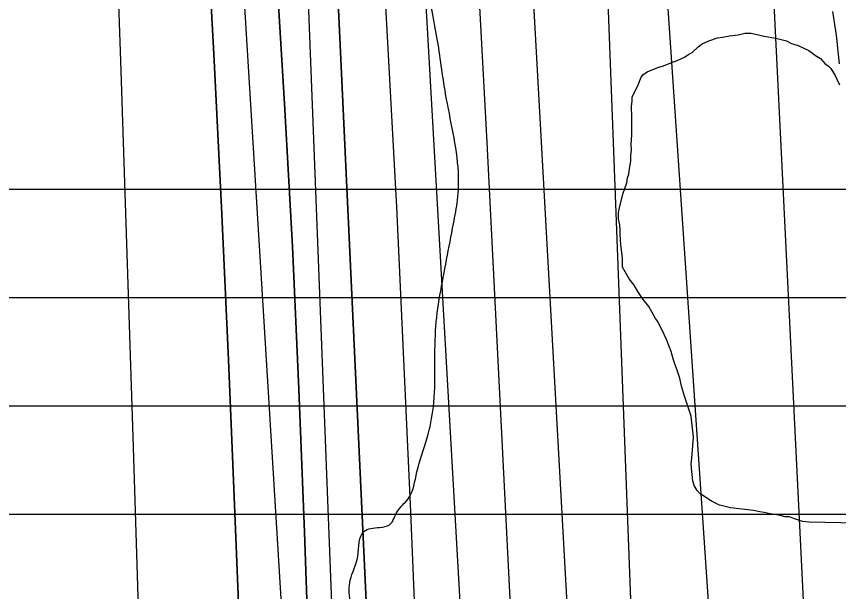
# Model space of a CAD drawing. Extents: x 3313447 to 3351316, y 703786 to 729172.
# Drawn here: x 3324862.5 to 3325332.9, y 724687.4 to 725016.3 of the extents above; entities that cross this region are included whole.
import ezdxf

# ---------------------------------------------------------------- set-up
doc = ezdxf.new("R2010")
doc.units = 0
for name, color, linetype in [('V-RIVR-EDGE', 7, 'Continuous'), ('V-ROAD-CNTR', 7, 'Continuous'), ('V-SITE-VEGE', 7, 'Continuous'), ('V-TOPO-DPTH', 7, 'Continuous'), ('V-TOPO-MAJR', 7, 'Continuous'), ('V-TOPO-MINR', 7, 'Continuous'), ('V-TOPO-WATR', 7, 'Continuous'), ('V-UTIL-LINE', 7, 'Continuous')]:
    doc.layers.add(name, color=color, linetype=linetype)

msp = doc.modelspace()

# ---------------------------------------------------------------- linework, layer by layer
at = {"layer": 'V-RIVR-EDGE'}
msp.add_spline([(3325128.87, 723979.74), (3325130.86, 724002.62), (3325129.36, 724023.95), (3325130.2, 724049.16), (3325132.57, 724063.89), (3325132.59, 724075.13), (3325133.05, 724103.44), (3325133.48, 724121.67), (3325133.91, 724137.18), (3325133.21, 724168.98), (3325130.96, 724198.07), (3325127.51, 724215.53), (3325123.67, 724232.22), (3325122.55, 724248.12), (3325122.61, 724270.61), (3325119.95, 724295.82), (3325118.07, 724318.71), (3325113.49, 724348.19), (3325109.62, 724353.24), (3325108.47, 724357.13), (3325113.52, 724362.15), (3325113.54, 724367.58), (3325107.79, 724394.74), (3325101.65, 724423.46), (3325093.21, 724459.16), (3325088.22, 724479.72), (3325085.57, 724505.32), (3325081.83, 724561.56), (3325078.43, 724596.09), (3325065.73, 724636.45), (3325059.19, 724658.57), (3325056.89, 724670.99), (3325053.43, 724682.24), (3325053.46, 724693.87), (3325057.76, 724707.44), (3325061.28, 724721.78), (3325070.21, 724724.08), (3325076.03, 724725.62), (3325080.31, 724732.98), (3325086.54, 724740.33), (3325091.62, 724755.83), (3325097.48, 724775.2), (3325101.02, 724793.03), (3325102.29, 724836.47), (3325108.59, 724877.17), (3325112.52, 724897.71), (3325114.88, 724911.28), (3325115.31, 724927.18), (3325108.05, 724971.79), (3325103.09, 725004.38), (3325096.97, 725038.52), (3325094.7, 725060.63), (3325092.8, 725076.15), (3325091.36, 725123.08), (3325085.2, 725138.22), (3325079.8, 725152.58), (3325077.53, 725173.14), (3325077.94, 725185.16), (3325081.46, 725196.01), (3325081.87, 725202.99), (3325081.52, 725221.6), (3325081.56, 725235.18), (3325076.93, 725247.6), (3325076.95, 725255.74), (3325073.9, 725274.36), (3325073.56, 725294.14), (3325072.8, 725300.35), (3325066.61, 725305.02), (3325061.57, 725307.36), (3325056.93, 725312.41), (3325056.16, 725315.52), (3325058.89, 725319.77), (3325063.16, 725321.7), (3325064.33, 725325.97), (3325062.41, 725333.34), (3325051.96, 725343.45), (3325044.62, 725354.32), (3325040.39, 725367.91), (3325037.73, 725388.47), (3325034.69, 725415.23), (3325032.81, 725437.34), (3325028.98, 725457.52), (3325022.42, 725471.88), (3325019.34, 725480.81), (3325019.76, 725495.16), (3325021.34, 725506.4), (3325027.58, 725521.51), (3325028.39, 725531.59), (3325027.65, 725549.82), (3325028.07, 725560.68), (3325030.05, 725576.96), (3325030.08, 725587.82), (3325026.6, 725594.81), (3325021.19, 725600.64), (3325015.79, 725611.9), (3325011.95, 725627.42), (3325013.54, 725643.31), (3325023.68, 725668.5), (3325024.5, 725685.17), (3325023.37, 725697.2), (3325016.8, 725707.68), (3324999.38, 725722.07), (3324999.41, 725730.99), (3325002.15, 725743.01), (3325009.93, 725753.85), (3325016.55, 725764.3), (3325016.96, 725772.06), (3325016.99, 725783.3), (3325013.15, 725802.31), (3325012.8, 725817.05), (3325005.46, 725827.93), (3325004.7, 725833.75), (3325008.98, 725840.72), (3325012.11, 725849.63), (3325012.14, 725863.2), (3325003.65, 725879.9), (3324999.04, 725896.59), (3325000.61, 725905.5), (3325006.06, 725911.31), (3325008.78, 725917.12), (3325006.12, 725937.29), (3325004.99, 725950.09), (3325001.13, 725959.4), (3325001.15, 725965.22), (3325001.18, 725978.41), (3325005.09, 725992.36), (3325004.34, 726001.28), (3324992.73, 726012.55), (3324990.42, 726019.15), (3324986.56, 726026.14), (3324982.31, 726030.03), (3324979.62, 726042.84), (3324975.01, 726059.13), (3324969.23, 726074.27), (3324966.94, 726089.4), (3324966.61, 726112.67), (3324968.99, 726135.55), (3324970.94, 726137.48), (3324975.98, 726139.02), (3324973.68, 726149.88), (3324968.29, 726163.86), (3324967.16, 726178.6), (3324967.18, 726188.29), (3324970.31, 726198.76), (3324976.55, 726212.7), (3324976.18, 726217.74), (3324970.77, 726224.74), (3324957.61, 726236.79), (3324946.4, 726251.17), (3324941.4, 726267.47), (3324940.65, 726280.27), (3324944.57, 726295.38), (3324950.04, 726310.49), (3324952.41, 726330.26), (3324947.44, 726358.2), (3324938.56, 726373.35), (3324932.39, 726388.48), (3324925.06, 726405.57), (3324920.86, 726429.23), (3324918.6, 726458.32), (3324919.04, 726480.04), (3324922.18, 726492.83), (3324928.02, 726504.45), (3324929.21, 726515.3), (3324925.75, 726525.4), (3324920.34, 726533.17), (3324911.44, 726540.94), (3324898.65, 726546.4), (3324898.27, 726549.51), (3324904.11, 726556.86), (3324904.12, 726561.51), (3324900.3, 726584.79), (3324894.17, 726616.61), (3324886.87, 726644.55), (3324883.07, 726672.48), (3324880.42, 726698.86), (3324875.46, 726733.38), (3324872.42, 726758.21), (3324873.62, 726772.56), (3324869.79, 726791.95), (3324865.97, 726817.17), (3324860.21, 726840.84), (3324856.37, 726855.2), (3324854.85, 726866.45), (3324854.86, 726869.94), (3324856.45, 726886.22), (3324861.93, 726906.38), (3324860.41, 726921.12), (3324853.87, 726943.24), (3324847.71, 726958.38), (3324847.71, 726960.32), (3324853.93, 726966.12), (3324853.94, 726970.77), (3324846.22, 726982.81), (3324842.36, 726990.97), (3324841.61, 727000.66), (3324840.46, 727006.09), (3324839.31, 727011.91), (3324833.89, 727017.36), (3324828.47, 727018.53), (3324827.31, 727023.58), (3324828.12, 727034.05), (3324830.45, 727038.31), (3324835.16, 727060.79), (3324840.61, 727066.2), (3324842.18, 727073.96), (3324840.66, 727089.47), (3324833.35, 727110.43), (3324827.58, 727129.45), (3324826.81, 727134.88), (3324828.77, 727139.92), (3324829.55, 727143.4), (3324829.57, 727149.61), (3324828.44, 727167.06), (3324824.98, 727178.32), (3324821.51, 727187.25), (3324811.84, 727196.19), (3324806.43, 727205.12), (3324802.59, 727217.93), (3324797.62, 727246.64), (3324789.21, 727297.46), (3324787.34, 727325.78), (3324787.03, 727354.86), (3324786.03, 727361.49)], degree=3, dxfattribs=at)
at = {"layer": 'V-ROAD-CNTR'}
msp.add_lwpolyline([(3325333.35, 724989.18), (3325332.85, 724994.61), (3325332.28, 725000.02), (3325331.8, 725004.04), (3325331.3, 725007.96), (3325330.76, 725011.75), (3325330.21, 725015.44), (3325329.65, 725019.02)], dxfattribs=at)
at = {"layer": 'V-SITE-VEGE'}
msp.add_lwpolyline([(3325343.05, 724726.45), (3325316.08, 724727.07), (3325312.18, 724727.46), (3325307.58, 724728.92), (3325304.75, 724730.01), (3325302.27, 724730.04), (3325298.72, 724731.13), (3325293.76, 724731.89), (3325290.22, 724732.63), (3325287.74, 724733.01), (3325284.2, 724733.76), (3325271.08, 724735.3), (3325267.89, 724736.04), (3325264.7, 724736.78), (3325260.46, 724738.95), (3325258.7, 724740.03), (3325255.52, 724742.19), (3325253.76, 724743.27), (3325252, 724745.06), (3325250.25, 724747.92), (3325249.57, 724750.77), (3325248.91, 724756.1), (3325248.6, 724760.36), (3325248.98, 724763.55), (3325249.8, 724775.61), (3325248.5, 724787.69), (3325244.7, 724799.09), (3325242.98, 724804.78), (3325241.96, 724809.41), (3325240.58, 724814.03), (3325239.54, 724816.53), (3325238.16, 724820.45), (3325237.13, 724824.72), (3325234.36, 724831.48), (3325231.92, 724836.83), (3325230.53, 724839.33), (3325229.49, 724841.83), (3325228.08, 724843.61), (3325224.24, 724850.39), (3325221.09, 724854.33), (3325217.93, 724858.97), (3325215.84, 724862.54), (3325213.03, 724866.12), (3325209.19, 724872.9), (3325209.24, 724878.22), (3325208.25, 724885.69), (3325207.95, 724891.72), (3325207.98, 724894.21), (3325207.65, 724897.05), (3325206.97, 724900.61), (3325207, 724903.8), (3325207.38, 724906.28), (3325209.59, 724915.14), (3325211.78, 724921.15), (3325212.16, 724923.98), (3325212.89, 724926.11), (3325213.27, 724929.3), (3325214.02, 724933.55), (3325214.06, 724936.75), (3325214.44, 724939.94), (3325214.12, 724943.14), (3325214.52, 724948.46), (3325214.62, 724958.75), (3325214.32, 724964.79), (3325214.71, 724967.98), (3325214.72, 724970.11), (3325218.34, 724977.53), (3325219.8, 724981.07), (3325220.88, 724982.83), (3325223.38, 724984.58), (3325229.44, 724987.01), (3325232.64, 724988.04), (3325236.92, 724989.78), (3325240.48, 724991.16), (3325244.76, 724992.9), (3325247.26, 724994.65), (3325249.04, 724995.7), (3325252.62, 724998.86), (3325254.77, 725000.61), (3325258.69, 725002.35), (3325263.68, 725004.08), (3325266.52, 725004.41), (3325270.43, 725005.08), (3325275.41, 725005.74), (3325279.32, 725006.77), (3325282.87, 725006.73), (3325290.31, 725004.89), (3325297.04, 725003.76), (3325303.06, 725002.28), (3325305.88, 725000.84), (3325309.78, 724999.74), (3325315.79, 724996.84), (3325319.67, 724993.96), (3325322.49, 724992.16), (3325324.94, 724989.3), (3325327.06, 724987.86), (3325328.47, 724986.43), (3325330.91, 724982.5), (3325331.96, 724980.36), (3325333.35, 724977.15)], dxfattribs=at)
at = {"layer": 'V-TOPO-DPTH'}
for points in [[(3325116.62, 724677.97), (3325077.58, 725361.22), (3325076.13, 725385.02), (3325074.55, 725408.8), (3325072.79, 725432.58), (3325070.91, 725456.34), (3325061.14, 725574.1), (3325054.02, 725656.71), (3325046.55, 725739.29), (3325038.57, 725821.83), (3325030.23, 725904.33), (3325002.74, 726168.09), (3325001.39, 726180.49), (3324999.97, 726192.87), (3324998.44, 726205.25), (3324996.84, 726217.61), (3324984.12, 726312.52), (3324975.68, 726372.26), (3324966.67, 726431.92), (3324956.81, 726491.44), (3324946.38, 726550.87), (3324899.37, 726807.96), (3324890.83, 726854.79), (3324882.32, 726901.62)], [(3324991.35, 724633.63), (3324987.45, 724732.34), (3324983.78, 724819.82), (3324979.82, 724907.28), (3324975.42, 724994.72), (3324970.72, 725082.14), (3324954, 725379.73), (3324953.27, 725392.38), (3324952.52, 725405.03), (3324951.72, 725417.68), (3324950.9, 725430.32), (3324945.98, 725504.34), (3324942.61, 725553.99), (3324939.13, 725603.62), (3324935.49, 725653.25), (3324931.76, 725702.87), (3324895.59, 726173.04)], [(3324895.59, 726173.04), (3324931.76, 725702.87), (3324935.49, 725653.25), (3324939.13, 725603.62), (3324942.61, 725553.99), (3324945.98, 725504.34), (3324950.9, 725430.32), (3324951.72, 725417.68), (3324952.52, 725405.03), (3324953.27, 725392.38), (3324954, 725379.73), (3324970.72, 725082.14), (3324975.42, 724994.72), (3324979.82, 724907.28), (3324983.78, 724819.82), (3324987.45, 724732.34), (3324991.35, 724633.63)], [(3324935.58, 724574.79), (3324929.27, 724775.82), (3324925.9, 724880.47), (3324922.4, 724985.11), (3324918.73, 725089.74), (3324914.94, 725194.37), (3324910.14, 725323.76), (3324908.59, 725363.69), (3324906.94, 725403.62), (3324905.14, 725443.54), (3324903.25, 725483.45), (3324872.94, 726098.1)], [(3324935.58, 724574.79), (3324929.27, 724775.82), (3324925.9, 724880.47), (3324922.4, 724985.11), (3324918.73, 725089.74), (3324914.94, 725194.37), (3324910.14, 725323.76), (3324908.59, 725363.69), (3324906.94, 725403.62), (3324905.14, 725443.54), (3324903.25, 725483.45), (3324872.94, 726098.1)], [(3325066.05, 724608.53), (3325030.34, 725371.27), (3325030.04, 725377.29), (3325029.73, 725383.31), (3325029.38, 725389.33), (3325029.02, 725395.35), (3325028.33, 725406.32), (3325028.3, 725406.85), (3325028.18, 725408.44), (3325027.81, 725412.99), (3325027.48, 725416.73), (3325027.31, 725418.6), (3325026.02, 725432.33), (3325025.21, 725441.07), (3325024.42, 725449.8), (3325023.64, 725458.54), (3325022.87, 725467.28), (3324973.42, 726035.26)], [(3324973.42, 726035.26), (3325022.87, 725467.28), (3325023.64, 725458.54), (3325024.42, 725449.8), (3325025.21, 725441.07), (3325026.02, 725432.33), (3325027.31, 725418.6), (3325027.48, 725416.73), (3325027.81, 725412.99), (3325028.18, 725408.44), (3325028.3, 725406.85), (3325028.33, 725406.32), (3325029.02, 725395.35), (3325029.38, 725389.33), (3325029.73, 725383.31), (3325030.04, 725377.29), (3325030.34, 725371.27), (3325066.05, 724608.53)], [(3324938.28, 726022.61), (3324946.15, 725937.88), (3324953.64, 725853.12), (3324960.57, 725768.31), (3324967.12, 725683.46), (3324983.16, 725466.34), (3324985.34, 725436.23), (3324987.47, 725406.11), (3324989.53, 725375.99), (3324991.53, 725345.87), (3325010.94, 725047.99), (3325015.88, 724966.36), (3325020.33, 724884.7), (3325024.04, 724803.01), (3325027.25, 724721.29), (3325032.41, 724572.69)], [(3324938.28, 726022.61), (3324946.15, 725937.88), (3324953.64, 725853.12), (3324960.57, 725768.31), (3324967.12, 725683.46), (3324983.16, 725466.34), (3324985.34, 725436.23), (3324987.47, 725406.11), (3324989.53, 725375.99), (3324991.53, 725345.87), (3325010.94, 725047.99), (3325015.88, 724966.36), (3325020.33, 724884.7), (3325024.04, 724803.01), (3325027.25, 724721.29), (3325032.41, 724572.69)]]:
    msp.add_lwpolyline(points, dxfattribs=at)
at = {"layer": 'V-TOPO-MAJR'}
msp.add_lwpolyline([(3325217.91, 724582.34), (3325187.9, 725371.52), (3325187.23, 725391.9), (3325186.7, 725412.28), (3325186.39, 725432.67), (3325186.23, 725453.06), (3325184.66, 725986.93), (3325184.51, 726022.15), (3325184.3, 726057.36), (3325183.99, 726092.58), (3325183.61, 726127.79), (3325182.86, 726190.59), (3325182.77, 726194.41), (3325182.63, 726198.22), (3325182.41, 726202.02), (3325182.14, 726205.83), (3325176.8, 726270.26), (3325173.28, 726306.21), (3325023.56, 727177.91)], dxfattribs=at)
at = {"layer": 'V-TOPO-MINR'}
for points in [[(3325317.83, 724581.5), (3325279.22, 725364.79), (3325278.13, 725389.94), (3325277.23, 725415.09), (3325276.64, 725440.26), (3325276.24, 725465.42), (3325270.2, 726069.63), (3325269.96, 726091.47), (3325269.69, 726113.32), (3325269.38, 726135.17), (3325269.04, 726157.02), (3325268.95, 726162.81), (3325268.57, 726181.76), (3325268.1, 726200.71), (3325267.49, 726219.65), (3325266.79, 726238.59), (3325266.01, 726257.53), (3325265.22, 726276.47), (3325264.41, 726295.41), (3325263.59, 726314.34), (3325225.4, 727180.8)], [(3325263.15, 724611.79), (3325232.6, 725060.35), (3325228.82, 725119.11), (3325225.34, 725177.88), (3325222.29, 725236.68), (3325219.53, 725295.49), (3325215, 725400.5), (3325214.77, 725406.83), (3325214.59, 725413.15), (3325214.5, 725419.48), (3325214.45, 725425.8), (3325214.41, 725509.61), (3325214.31, 725557.85), (3325214.13, 725606.08), (3325213.81, 725654.31), (3325213.41, 725702.54), (3325208.87, 726165.56), (3325208.54, 726182.26), (3325208, 726198.95), (3325207.13, 726215.63), (3325206.04, 726232.29), (3325162.62, 726811.97), (3325157.59, 726876.01), (3325152.22, 726940.01)], [(3325116.62, 724677.97), (3325077.58, 725361.22), (3325076.13, 725385.02), (3325074.55, 725408.8), (3325072.79, 725432.58), (3325070.91, 725456.34), (3325061.14, 725574.1), (3325054.02, 725656.71), (3325046.55, 725739.29), (3325038.57, 725821.83), (3325030.23, 725904.33), (3325002.74, 726168.09), (3325001.39, 726180.49), (3324999.97, 726192.87), (3324998.44, 726205.25), (3324996.84, 726217.61), (3324984.12, 726312.52), (3324975.68, 726372.26), (3324966.67, 726431.92), (3324956.81, 726491.44), (3324946.38, 726550.87), (3324899.37, 726807.96), (3324890.83, 726854.79), (3324882.32, 726901.62)], [(3325092.16, 724635.83), (3325088.07, 724732.88), (3325084.19, 724820.04), (3325080.02, 724907.18), (3325075.42, 724994.3), (3325070.54, 725081.41), (3325052.82, 725383.93), (3325052.07, 725396.01), (3325051.26, 725408.09), (3325050.38, 725420.16), (3325049.44, 725432.23), (3325044.49, 725492.97), (3325040.93, 725535.39), (3325037.22, 725577.8), (3325033.28, 725620.19), (3325029.2, 725662.57), (3324976.96, 726190.64)], [(3324991.35, 724633.63), (3324987.45, 724732.34), (3324983.78, 724819.82), (3324979.82, 724907.28), (3324975.42, 724994.72), (3324970.72, 725082.14), (3324954, 725379.73), (3324953.27, 725392.38), (3324952.52, 725405.03), (3324951.72, 725417.68), (3324950.9, 725430.32), (3324945.98, 725504.34), (3324942.61, 725553.99), (3324939.13, 725603.62), (3324935.49, 725653.25), (3324931.76, 725702.87), (3324895.59, 726173.04)], [(3325017.08, 724630.63), (3324972.13, 725363.33), (3324970.81, 725384.44), (3324969.46, 725405.56), (3324968.06, 725426.66), (3324966.63, 725447.77), (3324958.33, 725568.02), (3324952.51, 725649.23), (3324946.41, 725730.42), (3324939.89, 725811.57), (3324933.08, 725892.71), (3324909.96, 726160.07)], [(3324935.58, 724574.79), (3324929.27, 724775.82), (3324925.9, 724880.47), (3324922.4, 724985.11), (3324918.73, 725089.74), (3324914.94, 725194.37), (3324910.14, 725323.76), (3324908.59, 725363.69), (3324906.94, 725403.62), (3324905.14, 725443.54), (3324903.25, 725483.45), (3324872.94, 726098.1)], [(3325032.41, 724572.69), (3325027.25, 724721.29), (3325024.04, 724803.01), (3325020.33, 724884.7), (3325015.88, 724966.36), (3325010.94, 725047.99), (3324991.53, 725345.87), (3324989.53, 725375.99), (3324987.47, 725406.11), (3324985.34, 725436.23), (3324983.16, 725466.34), (3324967.12, 725683.46), (3324960.57, 725768.31), (3324953.64, 725853.12), (3324946.15, 725937.88), (3324938.28, 726022.61)], [(3325180.56, 724625.65), (3325153.23, 725119.58), (3325150.67, 725168.11), (3325148.27, 725216.64), (3325146.12, 725265.18), (3325144.13, 725313.74), (3325143.01, 725343.08), (3325141.71, 725376.96), (3325140.43, 725410.85), (3325139.17, 725444.74), (3325137.92, 725478.63), (3325136.09, 725512.46), (3325133.46, 725546.22), (3325129.66, 725579.87), (3325125.07, 725613.44), (3325120.31, 725644.25), (3325112.99, 725693.21), (3325105.98, 725742.21), (3325099.46, 725791.27), (3325093.26, 725840.38), (3325075.09, 725990.13)], [(3325046.47, 724587.53), (3325029.36, 725029.76), (3325026.63, 725092.64), (3325023.51, 725155.5), (3325019.8, 725218.33), (3325015.69, 725281.14), (3325012.46, 725327.23), (3325009.62, 725366.97), (3325006.71, 725406.71), (3325003.67, 725446.43), (3325000.57, 725486.15), (3324970.61, 725861.94), (3324966, 725917.03), (3324961.1, 725972.09)], [(3325149.61, 724592.4), (3325131.72, 724944.16), (3325127.56, 725021.79), (3325123.1, 725099.4), (3325118.22, 725176.99), (3325113.05, 725254.56), (3325107.47, 725334.75), (3325104.75, 725372.2), (3325101.85, 725409.64), (3325098.7, 725447.05), (3325095.38, 725484.46), (3325070.74, 725752.22), (3325063.78, 725825.85), (3325056.58, 725899.46), (3325049.03, 725973.03)]]:
    msp.add_lwpolyline(points, dxfattribs=at)
at = {"layer": 'V-TOPO-WATR'}
msp.add_lwpolyline([(3325066.05, 724608.53), (3325030.34, 725371.27), (3325030.04, 725377.29), (3325029.73, 725383.31), (3325029.38, 725389.33), (3325029.02, 725395.35), (3325028.33, 725406.32), (3325028.3, 725406.85), (3325028.18, 725408.44), (3325027.81, 725412.99), (3325027.48, 725416.73), (3325027.31, 725418.6), (3325026.02, 725432.33), (3325025.21, 725441.07), (3325024.42, 725449.8), (3325023.64, 725458.54), (3325022.87, 725467.28), (3324973.42, 726035.26)], dxfattribs=at)
at = {"layer": 'V-UTIL-LINE'}
for p, q in [((3321241.31, 724917.49), (3326187.34, 724917.49)), ((3321266.1, 724855.51), (3326150.16, 724855.51)), ((3321278.5, 724793.53), (3326125.36, 724793.53)), ((3321315.69, 724731.55), (3326125.36, 724731.55))]:
    msp.add_line(p, q, dxfattribs=at)

doc.saveas('drawing.dxf')
